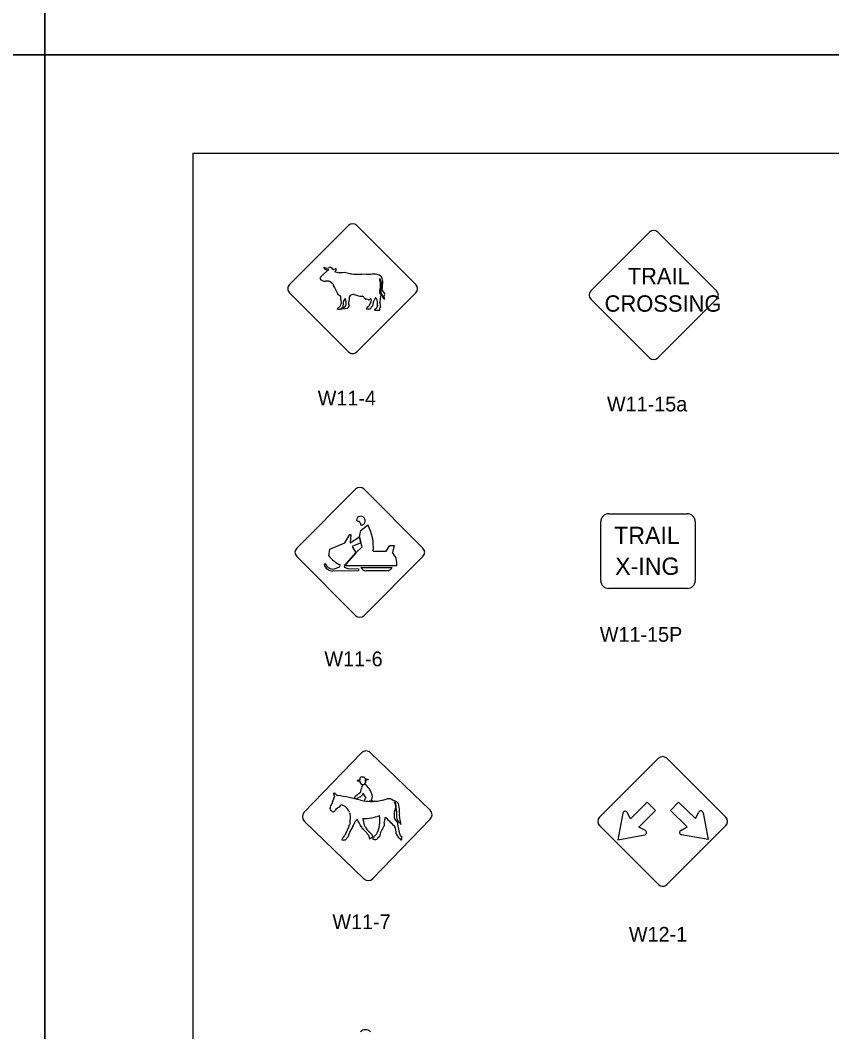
# Model space of a CAD drawing. Extents: x 42133 to 45533, y 41351 to 47951.
# Drawn here: x 43821 to 44232, y 46356 to 46869 of the extents above; entities that cross this region are included whole.
import ezdxf

# ---------------------------------------------------------------- set-up
doc = ezdxf.new("R2010")
doc.units = 0
for name, color, linetype in [('#plot_shape', 7, 'Continuous'), ('P_ODOT_PLAN_Border', 7, 'Continuous'), ('P_TRAF_SIGN_SignDetails', 7, 'Continuous')]:
    doc.layers.add(name, color=color, linetype=linetype)

msp = doc.modelspace()

# ---------------------------------------------------------------- linework, layer by layer
at = {"layer": '#plot_shape'}
for points in [[(42133.34, 46851.35), (43833.34, 46851.35), (43833.34, 47951.35), (42133.34, 47951.35)], [(43833.34, 46851.35), (45533.34, 46851.35), (45533.34, 47951.35), (43833.34, 47951.35)], [(42133.34, 45751.35), (43833.34, 45751.35), (43833.34, 46851.35), (42133.34, 46851.35)], [(43833.34, 45751.35), (45533.34, 45751.35), (45533.34, 46851.35), (43833.34, 46851.35)]]:
    msp.add_lwpolyline(points, close=True, dxfattribs=at)
at = {"layer": 'P_ODOT_PLAN_Border'}
msp.add_lwpolyline([(43908.34, 45801.35), (45508.34, 45801.35), (45508.34, 46801.35), (43908.34, 46801.35)], close=True, dxfattribs=at)
at = {"layer": 'P_TRAF_SIGN_SignDetails'}
for p, q in [((43957.38, 46734.92), (43987.26, 46764.8)), ((44021.4, 46734.92), (43991.52, 46764.8)), ((44021.4, 46734.92), (43991.52, 46764.8)), ((44139.95, 46761.45), (44110.21, 46731.71)), ((44173.93, 46731.71), (44144.19, 46761.45)), ((43974.68, 46740.16), (43972.88, 46738.53)), ((43976.19, 46741.56), (43974.68, 46740.16)), ((43974.76, 46743.74), (43974.76, 46743.12)), ((43976.3, 46742.46), (43977.04, 46742.44)), ((43979.31, 46742.47), (43979.04, 46742.95)), ((43979.65, 46742.51), (43979.31, 46742.47)), ((43984.31, 46740.92), (43982.52, 46740.9)), ((43996.45, 46740.07), (43993.96, 46740.12)), ((43998.36, 46740.04), (43996.45, 46740.07)), ((43973.63, 46737.05), (43974.25, 46736.79)), ((44003.26, 46736.6), (44003.02, 46737.83)), ((44003.02, 46737.83), (44003.26, 46737.83)), ((44003.26, 46737.83), (44003.77, 46735.61)), ((44003.77, 46735.61), (44003.81, 46733.79)), ((44004.51, 46733.64), (44004.63, 46736.64)), ((43987.26, 46700.78), (43957.38, 46730.66)), ((43990.08, 46729.84), (43990.88, 46729.61)), ((44021.4, 46730.66), (43991.52, 46700.78)), ((44003.02, 46731.45), (44003.01, 46731.45)), ((44004.26, 46729.89), (44004.25, 46729.89)), ((44004.4, 46732.26), (44004.51, 46733.64)), ((44005.25, 46731.01), (44004.47, 46731.91)), ((44005.42, 46729.17), (44005.75, 46730.03)), ((43982.86, 46729.41), (43983.12, 46729.25)), ((43983.44, 46727.25), (43983.55, 46725.24)), ((43984.8, 46726.33), (43985.53, 46727.83)), ((43984.99, 46726.77), (43985.01, 46726.77)), ((43985.39, 46727.55), (43985.4, 46727.55)), ((43987.43, 46726.1), (43987.61, 46726.37)), ((43987.52, 46724.84), (43987.43, 46726.1)), ((43987.73, 46724.43), (43987.52, 46724.84)), ((43987.61, 46726.37), (43987.75, 46727.46)), ((43988.87, 46729.58), (43988.87, 46729.58)), ((43996.47, 46727.69), (43997.27, 46727.47)), ((43998.65, 46726.19), (43997.74, 46724.27)), ((43998.08, 46727.55), (43998.11, 46727.55)), ((44003.54, 46728.56), (44003.84, 46729.32)), ((44004.31, 46729.74), (44004.31, 46729.74)), ((44004.37, 46729.58), (44004.38, 46729.58)), ((44005.18, 46727.6), (44005.64, 46727.59)), ((44005.46, 46727.87), (44005.42, 46729.17)), ((44005.64, 46727.59), (44005.46, 46727.87)), ((44110.21, 46727.47), (44139.95, 46697.73)), ((44144.19, 46697.73), (44173.93, 46727.47)), ((43981.64, 46722.4), (43983.37, 46722.4)), ((43981.64, 46722.36), (43983.64, 46722.4)), ((43983.13, 46723.87), (43982.42, 46723.3)), ((43983.64, 46722.4), (43984.01, 46723.16)), ((43984.01, 46723.16), (43984.43, 46723.45)), ((43984.4, 46722.53), (43986.98, 46722.87)), ((43984.4, 46722.56), (43984.6, 46722.56)), ((43986.98, 46722.87), (43986.99, 46722.87)), ((43987.38, 46723.88), (43987.63, 46724.04)), ((43987.63, 46724.04), (43987.64, 46724.34)), ((43987.64, 46724.34), (43987.73, 46724.43)), ((43996.18, 46722.54), (43998.48, 46722.65)), ((43997.3, 46723.66), (43996.79, 46723.2)), ((43997.74, 46724.27), (43997.75, 46724.27)), ((43997.75, 46724.27), (43997.75, 46724.27)), ((44000.89, 46722.45), (44000.44, 46722.28)), ((44000.78, 46721.83), (44003.05, 46721.89)), ((44001.82, 46723.65), (44001.83, 46723.65)), ((44001.9, 46724.27), (44001.91, 46724.27)), ((44003.11, 46723.01), (44003.64, 46723.59)), ((43990.91, 46631.12), (43961.03, 46601.25)), ((44025.04, 46601.25), (43995.17, 46631.12)), ((44119.18, 46618.66), (44159.1, 46618.66)), ((43993.46, 46610.15), (43997.05, 46613.12)), ((43997.05, 46613.12), (43997.06, 46613.12)), ((44115.19, 46584.76), (44115.19, 46614.67)), ((44163.09, 46614.67), (44163.09, 46584.76)), ((43985.48, 46603.98), (43988.02, 46608.16)), ((43988.02, 46608.16), (43988.47, 46608.15)), ((43988.47, 46608.15), (43988.16, 46603.95)), ((43988.16, 46603.95), (43992.94, 46606.88)), ((43992.94, 46606.88), (43993.46, 46610.15)), ((43992.94, 46606.88), (43993.48, 46603.92)), ((43993.48, 46603.92), (43992.94, 46606.88)), ((43977.88, 46600.63), (43985.48, 46603.98)), ((43993.48, 46603.92), (43989.13, 46602)), ((43989.13, 46602), (43991.05, 46598.93)), ((43991.05, 46598.93), (43994.19, 46601.84)), ((43994.19, 46601.84), (43993.48, 46603.92)), ((44006.42, 46599.66), (44008.26, 46602.55)), ((44008.26, 46602.55), (44010.51, 46602.55)), ((44010.51, 46602.55), (44009.52, 46599.01)), ((43961.03, 46596.99), (43990.91, 46567.11)), ((43977.24, 46597.33), (43977.88, 46600.63)), ((43991.05, 46598.93), (43985.31, 46592.25)), ((43985.31, 46592.25), (43991.05, 46598.93)), ((43995.17, 46567.11), (44025.04, 46596.99)), ((43999.82, 46599.74), (44006.42, 46599.66)), ((43974.9, 46592.93), (43975.64, 46593.36)), ((43980.6, 46590.9), (43982.84, 46591.79)), ((43982.84, 46591.79), (43983.03, 46592.72)), ((43985.31, 46592.25), (43985.16, 46591.6)), ((43985.16, 46591.6), (43986.87, 46590.9)), ((44011.79, 46592.3), (43985.31, 46592.25)), ((43993.55, 46591.38), (44009.44, 46591.4)), ((43993.55, 46591.37), (43993.55, 46591.38)), ((43992.35, 46589.67), (43979.27, 46589.6)), ((43986.87, 46590.9), (43992.34, 46590.77)), ((43992.34, 46590.77), (43992.35, 46589.67)), ((44007.37, 46589.69), (43996.05, 46589.69)), ((44159.1, 46580.77), (44119.18, 46580.77)), ((43964.78, 46467.29), (43993.9, 46497.42)), ((43998.45, 46497.5), (44028.68, 46468.32)), ((44114.61, 46464.77), (44144.48, 46494.65)), ((44114.61, 46464.77), (44144.48, 46494.65)), ((44148.74, 46494.65), (44178.62, 46464.77)), ((44148.74, 46494.65), (44178.62, 46464.77)), ((44148.74, 46494.65), (44178.62, 46464.77)), ((44148.74, 46494.65), (44178.62, 46464.77)), ((43981.08, 46469.12), (43980.63, 46468.41)), ((43999.82, 46472.84), (43997.8, 46472.84)), ((44028.76, 46463.76), (43999.65, 46433.62)), ((43995.09, 46433.54), (43964.87, 46462.73)), ((44144.48, 46430.64), (44114.61, 46460.51)), ((44144.48, 46430.64), (44114.61, 46460.51)), ((44178.62, 46460.51), (44148.74, 46430.64)), ((44178.62, 46460.51), (44148.74, 46430.64)), ((43999.85, 46453.65), (43999.83, 46453.65))]:
    msp.add_line(p, q, dxfattribs=at)
for points in [[(44142.98, 46468.15), (44138.78, 46472.35), (44130.34, 46463.9), (44128.61, 46467.17)], [(44142.98, 46468.15), (44138.78, 46472.35), (44130.34, 46463.9), (44128.61, 46467.17)], [(44142.98, 46468.15), (44138.78, 46472.35), (44130.34, 46463.9), (44128.61, 46467.17)], [(44150.5, 46468.18), (44154.66, 46472.42), (44163.18, 46464.06), (44164.89, 46467.34)], [(44150.5, 46468.18), (44154.66, 46472.42), (44163.18, 46464.06), (44164.89, 46467.34)], [(44150.5, 46468.18), (44154.66, 46472.42), (44163.18, 46464.06), (44164.89, 46467.34)], [(44155.77, 46458.05), (44159.02, 46459.82), (44150.5, 46468.18)], [(44155.77, 46458.05), (44159.02, 46459.82), (44150.5, 46468.18)], [(44155.77, 46458.05), (44159.02, 46459.82), (44150.5, 46468.18)], [(44126.45, 46466.84), (44123.91, 46453.28), (44137.48, 46455.81)], [(44126.45, 46466.84), (44123.91, 46453.28), (44137.48, 46455.81)], [(44126.45, 46466.84), (44123.91, 46453.28), (44137.48, 46455.81)], [(44137.81, 46457.97), (44134.54, 46459.7), (44142.98, 46468.15)], [(44137.81, 46457.97), (44134.54, 46459.7), (44142.98, 46468.15)], [(44137.81, 46457.97), (44134.54, 46459.7), (44142.98, 46468.15)], [(44167.04, 46467.04), (44169.71, 46453.49), (44156.12, 46455.9)], [(44167.04, 46467.04), (44169.71, 46453.49), (44156.12, 46455.9)], [(44167.04, 46467.04), (44169.71, 46453.49), (44156.12, 46455.9)]]:
    msp.add_lwpolyline(points, dxfattribs=at)
for centre, radius, start, end in [((43989.39, 46762.67), 3.01, 45.0123, 135), ((44142.07, 46759.34), 3, 45, 135), ((43976.31, 46745.86), 2.63, 233.7325, 300.6429), ((43976.25, 46744.47), 2.01, 222.3129, 271.5906), ((43977.35, 46740.96), 1.31, 88.4043, 152.2924), ((43977.04, 46742), 0.438, 36.7994, 89.7628), ((43977.98, 46742.4), 1.25, 48.5019, 105.3518), ((43978.36, 46742.81), 0.696, 11.7926, 49.5824), ((43974.81, 46759.15), 17.32, 286.1959, 289.2644), ((43981.01, 46740.6), 1.24, 102.9532, 129.5641), ((43982.85, 46746.45), 5.56, 241.7544, 266.6389), ((43980.8, 46742.36), 0.515, 47.2825, 122.377), ((43980.28, 46742.57), 0.894, 300.6303, 10.7638), ((43984.73, 46736.57), 4.37, 74.5719, 95.45), ((43944.25, 46513.75), 230.82, 78.8934, 79.6082), ((43992.35, 46783.61), 43.51, 265.2068, 272.1249), ((43999.86, 46729.55), 10.59, 79.3898, 98.1631), ((43959.51, 46732.79), 3.01, 135, 225.0172), ((43959.51, 46732.79), 3.01, 135, 225.0172), ((43974.58, 46738.37), 1.7, 174.827, 201.23), ((43974.1, 46738.12), 1.16, 197.8666, 246.308), ((43975.18, 46738.58), 2.01, 242.559, 283.4278), ((43976.3, 46732.08), 4.59, 76.1517, 98.2231), ((43976.7, 46733.57), 3.04, 32.6564, 76.7533), ((43999.68, 46744.92), 22.6, 205.4126, 207.5169), ((44000.74, 46735.27), 4.81, 50.5907, 77.0508), ((43995.14, 46734.45), 8.4, 348.7256, 14.83), ((44000.54, 46736.5), 4.1, 2.0569, 37.462), ((44019.27, 46732.79), 3.01, 315, 44.9762), ((43961.09, 46722.7), 21.96, 20.6962, 32.4042), ((43983.34, 46731.06), 1.8, 199.22, 217.5707), ((43983.12, 46730.96), 1.57, 219.4559, 260.4178), ((43990.21, 46726.21), 3.64, 91.953, 110.4734), ((44009, 46730.63), 6.04, 158.8165, 174.9155), ((44005.23, 46731.42), 2.26, 186.3165, 231.7098), ((44015.3, 46730.93), 11.63, 172.651, 180.3932), ((44000.48, 46728.28), 4.1, 13.5904, 38.8243), ((44000.89, 46733.24), 2.97, 343.9393, 10.7561), ((44004.77, 46732.15), 0.39, 164.1547, 218.6494), ((44003.32, 46729.41), 2.51, 14.5387, 39.7319), ((44112.32, 46729.59), 3, 135, 225), ((44171.81, 46729.59), 3, 315, 45), ((43983.08, 46729.08), 0.182, 329.147, 76.3967), ((43977.92, 46726.19), 5.71, 336.0689, 350.4628), ((43985.39, 46728.53), 2.2, 168.0665, 195.6333), ((43981.15, 46727.06), 2.3, 4.7972, 22.5095), ((43997.09, 46723.32), 12.65, 166.2326, 179.3963), ((43982.24, 46725.72), 3.91, 337.8936, 32.6837), ((43985.01, 46728.11), 2.81, 346.7327, 10.5985), ((43988.64, 46728.62), 0.854, 131.5036, 180.0216), ((43989.54, 46726.88), 2.79, 102.4691, 122.092), ((43992.94, 46735.09), 5.86, 249.439, 259.3291), ((43993.83, 46734.68), 5.7, 249.713, 273.4425), ((43994.22, 46728.61), 0.391, 45.0454, 97.0877), ((43980.46, 46712.37), 21.67, 45.0869, 49.6219), ((43996.48, 46727.86), 0.736, 190.627, 227.5133), ((43995.9, 46727.92), 0.618, 278.2219, 338.1265), ((43997.76, 46727.63), 0.515, 198.0989, 265.5281), ((43997.14, 46728), 1.05, 303.5225, 330.7394), ((43998.46, 46727.2), 0.487, 43.932, 145.2336), ((43998.11, 46727.62), 0.00995, 78.6901, 168.6901), ((43997.16, 46727.05), 1.72, 330.1498, 16.4675), ((44009.28, 46722.9), 9.92, 146.4774, 173.9308), ((43996.34, 46725.06), 5.72, 3.1543, 35.4037), ((43994.84, 46725.63), 7.22, 350.6866, 357.981), ((44014.13, 46725.93), 10.91, 166.0111, 180.4742), ((43992.46, 46722.64), 11.23, 4.856, 16.5326), ((44003.45, 46729.48), 0.417, 338.1181, 24.491), ((44006.78, 46729.27), 2.31, 180.6492, 226.2775), ((43981.9, 46722.52), 0.298, 144.5412, 211.2586), ((43983.11, 46721.65), 1.79, 112.7523, 144.3584), ((43984.59, 46722.68), 0.23, 123.0485, 218.2608), ((43983.53, 46725.22), 2.53, 291.532, 337.3019), ((43988.33, 46722.92), 1.35, 134.4776, 181.8366), ((43997.74, 46721.71), 1.76, 122.4412, 151.9313), ((43996.4, 46724.78), 1.43, 308.5837, 339.2206), ((44000.26, 46722.35), 1.81, 118.2083, 170.3866), ((44000.71, 46722.13), 0.309, 151.0516, 283.6085), ((43999.95, 46724.18), 1.96, 298.6995, 341.6594), ((44006.79, 46723.24), 4.98, 165.8158, 176.2964), ((44001.5, 46722.54), 1.69, 337.37, 16.1042), ((43989.39, 46702.91), 3.01, 224.9829, 315), ((44142.07, 46699.84), 3, 225, 315), ((43993.04, 46628.99), 3.01, 45, 135), ((43993.14, 46615.55), 1.8, 94.1531, 183.6447), ((43993.48, 46615.11), 2.29, 334.622, 101.7493), ((44119.18, 46614.67), 3.99, 90, 180), ((44159.09, 46614.67), 3.99, 360, 90), ((43992.6, 46616.28), 1.5, 213.7288, 256.1797), ((43992.14, 46613.54), 1.27, 5.828, 85.1803), ((43993.99, 46613.48), 0.634, 162.9923, 305.8298), ((43992.84, 46615.72), 3.15, 298.8569, 329.5204), ((43976.32, 46601.85), 23.59, 354.8618, 28.5302), ((43963.16, 46599.12), 3.01, 135, 225), ((43991.13, 46608.84), 18.05, 219.6371, 243.3184), ((44003.91, 46593.37), 7.95, 352.2751, 45.1424), ((44022.92, 46599.12), 3.01, 315, 45), ((43979.46, 46594.39), 4.79, 197.6526, 267.7055), ((43979.61, 46594.77), 4.21, 199.491, 265.1343), ((43996.83, 46593.55), 3.93, 213.5488, 258.5525), ((44005.71, 46593.8), 4.44, 291.9457, 327.2018), ((43978.64, 46596.01), 5.47, 276.4198, 290.9578), ((44119.19, 46584.76), 3.99, 180, 270), ((44159.11, 46584.76), 3.99, 270, 360), ((43993.04, 46569.24), 3.01, 225, 315), ((43996.21, 46495.19), 3.22, 46, 136), ((44146.61, 46492.52), 3.01, 45, 135), ((44146.61, 46492.52), 3.01, 45, 135), ((44003.63, 46446.44), 38.8, 105.5844, 107.4672), ((43987.45, 46484.23), 5.77, 355.834, 5.7145), ((43993.56, 46484.72), 0.364, 111.9793, 164.7536), ((43994.11, 46481.99), 3.15, 85.47, 102.7013), ((43994.7, 46483.8), 1.37, 73.5457, 104.3324), ((43994.92, 46484.51), 0.623, 39.6766, 74.1007), ((44001.32, 46486.4), 6.11, 194.1105, 201.5273), ((43994.8, 46474.36), 9.84, 77.0423, 85.1278), ((43999.25, 46457.55), 26.23, 94.1306, 97.5815), ((43997.02, 46483.58), 0.368, 22.313, 91.33), ((43992.09, 46483), 0.462, 103.5792, 158.7926), ((43991.25, 46497.85), 14.69, 271.5971, 277.1168), ((43994.47, 46482.9), 1.45, 164.6813, 217.9386), ((44023.88, 46470.22), 31.45, 161.3993, 167.2979), ((43994.57, 46482.83), 1.48, 213.4037, 306.4976), ((43996.13, 46479.52), 2.18, 134.9875, 160.3176), ((43995.42, 46480), 1.34, 55.9832, 128.2711), ((43994.58, 46482.78), 1.44, 307.3629, 32.8041), ((43990.29, 46474.31), 9, 28.1924, 49.1519), ((43988.87, 46473.37), 10.69, 10.0174, 29.0559), ((43948.5, 46484.85), 33.12, 334.5312, 343.3286), ((43981.56, 46476.65), 1.86, 168.4639, 224.5136), ((43978.48, 46474.91), 2.46, 39.9113, 59.2889), ((43981.55, 46477.02), 1.29, 174.8254, 204.0992), ((43978.47, 46474.83), 2.92, 28.7244, 52.0543), ((43983.4, 46479.1), 3.72, 230.3877, 243.2553), ((43968.96, 46381.46), 95.17, 75.1387, 82.2923), ((44085.36, 46350.51), 156.61, 126.0474, 127.4519), ((43951.85, 46441.5), 50.76, 39.9596, 41.0538), ((43958, 46547.28), 80.27, 294.2148, 296.577), ((43998.81, 46497.3), 24.49, 257.1648, 289.2138), ((44040.78, 46449.29), 53.68, 149.0238, 150.7968), ((43963.7, 46457.77), 36.48, 27.6299, 31.661), ((44062.96, 46441.91), 74.54, 153.9077, 155.2796), ((43996.11, 46475.42), 3.3, 331.179, 356.6394), ((43732.93, 46369.22), 285.9, 21.2483, 21.4634), ((44007.26, 46469.76), 4.44, 52.5129, 95.0049), ((43978.73, 46469.05), 0.848, 159.5953, 215.8484), ((43975.22, 46471.07), 3.22, 327.4996, 351.6557), ((43978.85, 46469.09), 0.969, 213.6901, 250.56), ((43979.19, 46469.15), 1.62, 284.6668, 333.0149), ((43978.68, 46474.61), 6, 293.4486, 323.6403), ((43982.17, 46465.17), 6.03, 20.2587, 77.1424), ((43998.56, 46493.58), 20.77, 260.8352, 272.3075), ((44008.33, 46466.65), 6.82, 60.0773, 76.1703), ((44006.5, 46470.07), 4.78, 330.8237, 28.8442), ((44010.47, 46471.5), 0.903, 355.1131, 76.267), ((43980.14, 46467.87), 31.43, 359.8671, 6.4926), ((44010.45, 46470.55), 2.39, 9.7974, 57.5827), ((43996.02, 46467.78), 17.08, 356.6416, 10.7175), ((44026.43, 46466), 3.22, 316, 46), ((43967.1, 46465.04), 3.22, 136, 226), ((43979.51, 46468.69), 1.11, 207.7005, 274.6779), ((44004.47, 46468.66), 16.69, 184.9504, 192.7481), ((44060.36, 46456.99), 72.6, 173.6932, 176.7465), ((44001.98, 46455.12), 13.48, 139.8284, 153.3301), ((43929.37, 46427.05), 72.34, 27.1384, 30.5148), ((43995.43, 46483.84), 19.74, 267.6, 292.5414), ((44006.85, 46464.86), 12.27, 183.3338, 199.7178), ((43988.15, 46463.14), 15.06, 332.4489, 9.4215), ((43970.37, 46472.13), 36.49, 343.81, 348.3744), ((44095.99, 46548.64), 122.95, 223.0333, 226.154), ((44022.86, 46464.95), 12.5, 167.0769, 182.02), ((44027.97, 46474.95), 20.47, 210.6811, 219.2202), ((45352.7, 46497.39), 1341.47, 181.26408, 181.38803), ((44015.22, 46464.95), 3.6, 180.8363, 239.5196), ((44029.25, 46465.82), 16.2, 176.5981, 185.7765), ((44024.93, 46466.03), 11.95, 189.0274, 196.3579), ((44116.73, 46462.64), 3.01, 135, 225), ((44116.73, 46462.64), 3.01, 135, 225), ((44127.59, 46466.63), 1.15, 27.9427, 169.3997), ((44127.59, 46466.63), 1.15, 27.9427, 169.3997), ((44127.59, 46466.63), 1.15, 27.9427, 169.3997), ((44165.91, 46466.81), 1.15, 11.1465, 152.6035), ((44165.91, 46466.81), 1.15, 11.1465, 152.6035), ((44165.91, 46466.81), 1.15, 11.1465, 152.6035), ((44176.49, 46462.64), 3.01, 315, 45), ((44176.49, 46462.64), 3.01, 315, 45), ((43939.44, 46479.36), 51.75, 333.7922, 339.3691), ((44013.82, 46443.83), 29.2, 146.3316, 154.0819), ((43988.5, 46461.03), 1.45, 314.9686, 5.8072), ((43997.57, 46461.57), 4.11, 201.7454, 217.0467), ((43969.74, 46432.1), 36.47, 43.0042, 47.7211), ((44008.61, 46467.16), 14.78, 205.8378, 211.7838), ((44006.86, 46466.47), 12.93, 213.1999, 230.7164), ((44016.95, 46451.97), 14.29, 144.9699, 168.1399), ((44005.12, 46460.41), 0.273, 297.5746, 17.1857), ((44015.94, 46461.04), 10.57, 174.9502, 182.9665), ((44002.04, 46456.37), 9.48, 0.7296, 22.1474), ((44037.72, 46463.97), 25.69, 184.3802, 199.491), ((44012.34, 46460.48), 1.73, 15.6194, 52.1545), ((44006.73, 46459.62), 7.39, 10.355, 24.353), ((44137.27, 46456.95), 1.15, 280.6003, 62.0573), ((44137.27, 46456.95), 1.15, 280.6003, 62.0573), ((44137.27, 46456.95), 1.15, 280.6003, 62.0573), ((44156.32, 46457.04), 1.15, 118.4889, 259.9459), ((44156.32, 46457.04), 1.15, 118.4889, 259.9459), ((44156.32, 46457.04), 1.15, 118.4889, 259.9459), ((43987.63, 46452.1), 3.88, 133.5651, 162.1691), ((43984.63, 46456.06), 2.86, 255.7806, 302.5872), ((43977.62, 46460.32), 9.12, 323.5478, 334.9615), ((43987.88, 46453.32), 1.75, 123.9386, 169.0005), ((43986.22, 46455.56), 1.08, 309.7865, 344.1657), ((43991.58, 46455.01), 4.33, 158.4823, 176.941), ((44004.31, 46461.87), 9.3, 211.8498, 220.0344), ((43997.02, 46455.38), 0.533, 10.9281, 70.9007), ((44001.28, 46455.71), 3.75, 183.7338, 209.6647), ((43995.32, 46458.89), 5.72, 298.1221, 318.2356), ((43996.55, 46454.07), 3.2, 18.0754, 48.2817), ((43915.27, 46531.29), 114.35, 317.4891, 318.9334), ((43999.89, 46453.98), 0.329, 173.5046, 262.2454), ((44000.72, 46456.6), 3.08, 253.1701, 287.6724), ((43996.22, 46458.58), 7.33, 317.9444, 328.078), ((43989.29, 46488.74), 36.49, 291.1102, 291.9718), ((44006.81, 46453.08), 5.82, 24.2489, 35.8883), ((44016.03, 46456.45), 4.05, 194.0464, 210.9947), ((44010.67, 46450.64), 4.18, 45.984, 63.2264), ((44007.74, 46442.92), 13.75, 61.6822, 65.1877), ((44014.2, 46454.01), 0.75, 211.1017, 269.1463), ((44005.8, 46455.15), 8.61, 347.3575, 353.9725), ((44010.11, 46454.06), 4.26, 2.5524, 13.1542), ((43997.32, 46435.86), 3.22, 226, 316), ((44146.61, 46432.76), 3.01, 225, 315), ((44146.61, 46432.76), 3.01, 225, 315), ((44146.61, 46432.76), 3.01, 243.4885, 315), ((44146.61, 46432.76), 3.01, 243.4885, 315), ((43995.95, 46353.44), 3.59, 45, 134.9571)]:
    msp.add_arc(centre, radius, start, end, dxfattribs=at)

# ---------------------------------------------------------------- texts
for s, height, p in [('TRAIL', 8.305, (44128.84, 46735.06)), ('CROSSING', 8.305, (44117.15, 46721.12)), ('W11-4', 7.5, (43971.68, 46673.57)), ('W11-15a', 7.5, (44118.34, 46670.56)), ('TRAIL', 8.782, (44121.97, 46603.3)), ('X-ING', 8.782, (44122.48, 46587.68)), ('W11-15P', 7.5, (44114.71, 46553.72)), ('W11-6', 7.5, (43975.06, 46541.32)), ('W11-7', 7.5, (43979.13, 46408.03)), ('W12-1', 7.5, (44129.46, 46401.66))]:
    msp.add_text(s, height=height, dxfattribs=at).set_placement(p)

doc.saveas('drawing.dxf')
